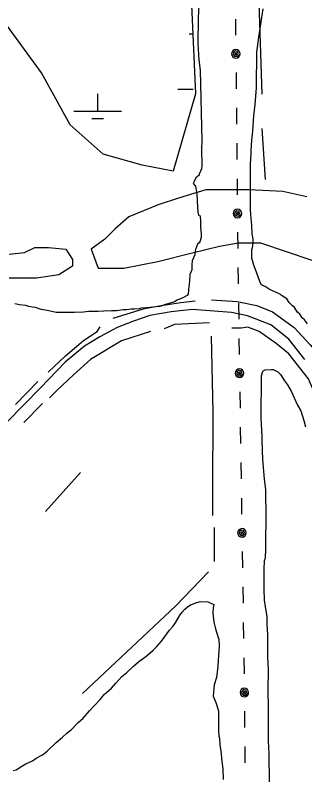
# Model space of a CAD drawing. Extents: x 3172297 to 3210190, y 958463 to 983887.
# Drawn here: x 3179346 to 3179951, y 979111 to 980700 of the extents above; entities that cross this region are included whole.
import ezdxf

# ---------------------------------------------------------------- set-up
doc = ezdxf.new("R2010")
doc.units = 0
for name, color, linetype in [('V-ROAD-CNTR', 7, 'Continuous'), ('V-SITE-VEGE', 7, 'Continuous'), ('V-TOPO-SHOR', 7, 'Continuous'), ('V-UTIL-LINE', 7, 'Continuous'), ('V-WETL-SWMP', 7, 'Continuous')]:
    doc.layers.add(name, color=color, linetype=linetype)

msp = doc.modelspace()

# ---------------------------------------------------------------- linework, layer by layer
at = {"layer": 'V-ROAD-CNTR'}
msp.add_lwpolyline([(3179951.4, 979979.6), (3179917.8, 980022.1), (3179880.3, 980051.8), (3179831.3, 980071), (3179798.5, 980077.9), (3179716.8, 980084), (3179672.2, 980079.1), (3179627.3, 980071.6), (3179593.7, 980060), (3179559.5, 980046.5), (3179523.2, 980027.2), (3179491.1, 980007.1), (3179450.5, 979973.9), (3179398.9, 979920.6), (3179261, 979779.9)], dxfattribs=at)
at = {"layer": 'V-SITE-VEGE'}
for p, q in [((3179730, 980720.9), (3179728.3, 980694.4)), ((3179858.8, 980676.5), (3179864.5, 980713.1)), ((3179728.3, 980694.4), (3179727.9, 980639.7)), ((3179855.5, 980653.8), (3179858.8, 980676.5)), ((3179727.9, 980639.7), (3179730, 980606.1)), ((3179851.4, 980622.6), (3179855.5, 980653.8)), ((3179851.3, 980602.3), (3179851.4, 980622.6)), ((3179730, 980606.1), (3179733, 980585)), ((3179850.3, 980570.3), (3179851.3, 980602.3)), ((3179733, 980585), (3179735.9, 980436.7)), ((3179850.2, 980547.7), (3179850.3, 980570.3)), ((3179847.6, 980512.6), (3179850.2, 980547.7)), ((3179845.1, 980489.2), (3179847.6, 980512.6)), ((3179842.5, 980457.2), (3179845.1, 980489.2)), ((3179840.9, 980438.4), (3179842.5, 980457.2)), ((3179735.9, 980436.7), (3179735.8, 980420.3)), ((3179839.1, 980415.8), (3179840.9, 980438.4)), ((3179735.8, 980420.3), (3179736.4, 980385.1)), ((3179839.1, 980409.6), (3179839.1, 980415.8)), ((3179838.2, 980388.5), (3179839.1, 980409.6)), ((3179736.4, 980385.1), (3179735.5, 980378.1)), ((3179837.6, 980294), (3179838.2, 980388.5)), ((3179735.5, 980378.1), (3179730.8, 980367.2)), ((3179723.7, 980359.4), (3179720.5, 980351.7)), ((3179730.8, 980364.9), (3179723.7, 980359.4)), ((3179730.8, 980367.2), (3179730.8, 980364.9)), ((3179720.5, 980351.7), (3179718.2, 980347.8)), ((3179718.2, 980347.8), (3179722.8, 980342.3)), ((3179722.8, 980342.3), (3179725.8, 980325.1)), ((3179725.8, 980325.1), (3179727.2, 980298.5)), ((3179727.2, 980298.5), (3179727.9, 980287.6)), ((3179838.3, 980282.3), (3179837.6, 980294)), ((3179727.9, 980287.6), (3179729.4, 980281.3)), ((3179729.4, 980281.3), (3179732.5, 980279.8)), ((3179732.5, 980279.8), (3179733.2, 980268)), ((3179839.7, 980268.2), (3179838.3, 980282.3)), ((3179733.2, 980268), (3179733.2, 980257.1)), ((3179733.2, 980257.1), (3179734.6, 980241.5)), ((3179840.5, 980259.7), (3179839.7, 980268.2)), ((3179841.1, 980242.5), (3179840.5, 980259.7)), ((3179734.6, 980241.5), (3179734.6, 980234.5)), ((3179843.4, 980231.5), (3179841.1, 980242.5)), ((3179732.2, 980225.9), (3179730.6, 980223.6)), ((3179734.6, 980234.5), (3179732.2, 980225.9)), ((3179842.5, 980216.7), (3179843.4, 980231.5)), ((3179722.7, 980209.6), (3179721.9, 980202.5)), ((3179727.5, 980220.5), (3179722.7, 980209.6)), ((3179730.6, 980223.6), (3179727.5, 980220.5)), ((3179840.9, 980208.9), (3179842.5, 980216.7)), ((3179721.9, 980198.6), (3179716.3, 980186.2)), ((3179721.9, 980202.5), (3179721.9, 980198.6)), ((3179840.8, 980191.7), (3179840.9, 980208.9)), ((3179715.5, 980177.6), (3179715.4, 980167.4)), ((3179716.3, 980186.2), (3179715.5, 980177.6)), ((3179844.6, 980176.9), (3179840.8, 980191.7)), ((3179715.4, 980167.4), (3179711.4, 980157.3)), ((3179850.7, 980162), (3179844.6, 980176.9)), ((3179858.4, 980140.9), (3179850.7, 980162)), ((3179711.4, 980157.3), (3179710.6, 980143.3)), ((3179708.9, 980132.4), (3179708.1, 980124.6)), ((3179710.6, 980143.3), (3179708.9, 980132.4)), ((3179860.7, 980135.4), (3179858.4, 980140.9)), ((3179863, 980134.6), (3179860.7, 980135.4)), ((3179868.5, 980132.2), (3179863, 980134.6)), ((3179872.4, 980129.1), (3179868.5, 980132.2)), ((3179708, 980116), (3179705.7, 980113.6)), ((3179708.1, 980124.6), (3179708, 980116)), ((3179877, 980126.7), (3179872.4, 980129.1)), ((3179884.1, 980123.5), (3179877, 980126.7)), ((3179893.4, 980118.8), (3179884.1, 980123.5)), ((3179900.4, 980115.6), (3179893.4, 980118.8)), ((3179902.7, 980113.2), (3179900.4, 980115.6)), ((3179679, 980100.5), (3179670.4, 980097.5)), ((3179684.5, 980103.6), (3179679, 980100.5)), ((3179696.3, 980108.2), (3179684.5, 980103.6)), ((3179705.7, 980113.6), (3179696.3, 980108.2)), ((3179913.6, 980106.1), (3179902.7, 980113.2)), ((3179919, 980099.1), (3179913.6, 980106.1)), ((3179920.6, 980096.7), (3179919, 980099.1)), ((3179355, 980094.1), (3179345.6, 980095.7)), ((3179368.3, 980092.4), (3179355, 980094.1)), ((3179374.5, 980090.1), (3179368.3, 980092.4)), ((3179382.3, 980089.2), (3179374.5, 980090.1)), ((3179388.5, 980088.4), (3179382.3, 980089.2)), ((3179400.2, 980084.4), (3179388.5, 980088.4)), ((3179405.7, 980083.6), (3179400.2, 980084.4)), ((3179416.6, 980081.2), (3179405.7, 980083.6)), ((3179572, 980083.3), (3179557.9, 980081)), ((3179579.8, 980083.2), (3179572, 980083.3)), ((3179588.4, 980084.7), (3179579.8, 980083.2)), ((3179595.4, 980084.7), (3179588.4, 980084.7)), ((3179605.6, 980085.4), (3179595.4, 980084.7)), ((3179608.7, 980087), (3179605.6, 980085.4)), ((3179620.4, 980087.7), (3179608.7, 980087)), ((3179640.7, 980089.9), (3179620.4, 980087.7)), ((3179648.5, 980090.6), (3179640.7, 980089.9)), ((3179662.6, 980095.2), (3179648.5, 980090.6)), ((3179670.4, 980097.5), (3179662.6, 980095.2)), ((3179926, 980092), (3179920.6, 980096.7)), ((3179929.9, 980088.1), (3179926, 980092)), ((3179936.1, 980078.7), (3179929.9, 980088.1)), ((3179432.2, 980078), (3179416.6, 980081.2)), ((3179470.4, 980077.7), (3179432.2, 980078)), ((3179489.2, 980078.4), (3179470.4, 980077.7)), ((3179500.1, 980079.9), (3179489.2, 980078.4)), ((3179518.9, 980079.7), (3179500.1, 980079.9)), ((3179531.4, 980080.4), (3179518.9, 980079.7)), ((3179547.7, 980081.1), (3179531.4, 980080.4)), ((3179557.9, 980081), (3179547.7, 980081.1)), ((3179940.7, 980074.7), (3179936.1, 980078.7)), ((3179946.1, 980066.9), (3179940.7, 980074.7)), ((3179950.8, 980062.2), (3179946.1, 980066.9)), ((3179957, 980054.3), (3179950.8, 980062.2)), ((3179705.3, 979461.7), (3179712.3, 979466.4)), ((3179712.3, 979466.4), (3179717, 979467.9)), ((3179717, 979467.9), (3179721.7, 979470.2)), ((3179721.7, 979470.2), (3179732.7, 979473.3)), ((3179732.7, 979473.3), (3179749.1, 979472.4)), ((3179749.1, 979472.4), (3179761.5, 979466.8)), ((3179761.5, 979466.8), (3179759.9, 979459.8)), ((3179689.5, 979443.1), (3179695, 979450.9)), ((3179695, 979450.9), (3179700.6, 979457.1)), ((3179700.6, 979457.1), (3179705.3, 979461.7)), ((3179759.9, 979459.8), (3179759.1, 979448.9)), ((3179759.1, 979448.9), (3179761.3, 979430.1)), ((3179681.6, 979429.9), (3179689.5, 979443.1)), ((3179669, 979413.6), (3179676.1, 979422.1)), ((3179676.1, 979422.1), (3179681.6, 979429.9)), ((3179761.3, 979430.1), (3179765.1, 979416)), ((3179765.1, 979416), (3179770.4, 979398.1)), ((3179651.7, 979390.3), (3179669, 979413.6)), ((3179642.3, 979379.4), (3179651.7, 979390.3)), ((3179770.4, 979398.1), (3179772, 979394.9)), ((3179772, 979394.9), (3179772.7, 979380.9)), ((3179623.4, 979361.6), (3179634.4, 979371.6)), ((3179634.4, 979371.6), (3179642.3, 979379.4)), ((3179771.8, 979369.2), (3179770.1, 979350.4)), ((3179772.7, 979380.9), (3179771.8, 979369.2)), ((3179604.6, 979347.6), (3179619.5, 979358.5)), ((3179619.5, 979358.5), (3179623.4, 979361.6)), ((3179579.4, 979325.1), (3179593.6, 979338.3)), ((3179593.6, 979338.3), (3179604.6, 979347.6)), ((3179770, 979337.2), (3179766.8, 979314.5)), ((3179770.1, 979350.4), (3179770, 979337.2)), ((3179569.2, 979316.6), (3179579.4, 979325.1)), ((3179556.7, 979302.7), (3179569.2, 979316.6)), ((3179766.8, 979314.5), (3179762, 979299)), ((3179532.3, 979278.6), (3179547.2, 979291.8)), ((3179547.2, 979291.8), (3179556.7, 979302.7)), ((3179762, 979299), (3179760.2, 979275.5)), ((3179523.6, 979268.5), (3179532.3, 979278.6)), ((3179760.2, 979275.5), (3179765.6, 979262.2)), ((3179510.3, 979254.6), (3179523.6, 979268.5)), ((3179765.6, 979262.2), (3179771, 979245)), ((3179488.2, 979229.7), (3179501.6, 979244.5)), ((3179501.6, 979244.5), (3179510.3, 979254.6)), ((3179771, 979245), (3179770.7, 979203.7)), ((3179478, 979220.4), (3179488.2, 979229.7)), ((3179463.9, 979205.7), (3179478, 979220.4)), ((3179445, 979189.4), (3179454.5, 979197.9)), ((3179454.5, 979197.9), (3179463.9, 979205.7)), ((3179770.7, 979203.7), (3179771.4, 979191.9)), ((3179412.8, 979160), (3179431.7, 979178.6)), ((3179431.7, 979178.6), (3179445, 979189.4)), ((3179771.4, 979191.9), (3179772.9, 979187.2)), ((3179772.9, 979187.2), (3179773.6, 979173.2)), ((3179773.6, 979173.2), (3179775.9, 979160.7)), ((3179775.9, 979160.7), (3179778.1, 979138.8)), ((3179382.3, 979139.9), (3179390.1, 979146)), ((3179390.1, 979146), (3179403.4, 979153)), ((3179403.4, 979153), (3179412.8, 979160)), ((3179348.6, 979121.3), (3179360.3, 979129.1)), ((3179360.3, 979129.1), (3179368.2, 979133.7)), ((3179368.2, 979133.7), (3179382.3, 979139.9)), ((3179778.1, 979138.8), (3179780.3, 979123.2)), ((3179342.3, 979119.8), (3179348.6, 979121.3)), ((3179780.3, 979123.2), (3179781, 979101.3))]:
    msp.add_line(p, q, dxfattribs=at)
for points in [[(3179870, 979690.2), (3179870.1, 979707.3), (3179867.1, 979729.2), (3179863.5, 979771.4), (3179862.8, 979788.6), (3179862.2, 979812.8), (3179862.2, 979819.8), (3179860.8, 979843.3), (3179860.1, 979857.3), (3179860.7, 979945.5), (3179863.1, 979953.3), (3179864.7, 979955.7), (3179868.6, 979958), (3179881.9, 979958.7), (3179885, 979958.6), (3179895.1, 979953.9), (3179900.5, 979948.4), (3179909, 979935.1), (3179915.2, 979926.4), (3179923, 979913.1), (3179936, 979884.1), (3179943, 979872.4), (3179949.1, 979852), (3179952.9, 979838.7)], [(3179877.7, 979095.2), (3179877.8, 979111.6), (3179877.2, 979138.1), (3179876.6, 979156.1), (3179875.2, 979181.1), (3179875.6, 979251.4), (3179875.1, 979286.5), (3179875.4, 979330.2), (3179874, 979356.8), (3179874.3, 979404.4), (3179872.9, 979426.3), (3179873, 979441.9), (3179869.2, 979462.2), (3179867, 979476.3), (3179866.4, 979499.7), (3179866.6, 979541.1), (3179867.5, 979559), (3179869.1, 979564.5), (3179870, 979582.4), (3179870.6, 979663.6), (3179870, 979690.2)]]:
    msp.add_lwpolyline(points, dxfattribs=at)
at = {"layer": 'V-TOPO-SHOR'}
for p, q in [((3179869, 980355.7), (3179862.2, 980462.8)), ((3179346.9, 979885.1), (3179393.5, 979933.2)), ((3179403.6, 979887.2), (3179364.3, 979848)), ((3179409.3, 979661.3), (3179482.7, 979743.3)), ((3179762.6, 979556.9), (3179762.8, 979628.3))]:
    msp.add_line(p, q, dxfattribs=at)
for points in [[(3179862.3, 980534.2), (3179852.4, 980834.2), (3179846.7, 981434.2), (3179864.8, 981541.3), (3179868.6, 981612.7), (3179858, 981659.1), (3179840.2, 981709.2), (3179826, 981741.3), (3179819, 981784.2), (3179805.2, 981962.8), (3179816.1, 982052), (3179816.2, 982102)], [(3179955.5, 980319.7), (3179905.6, 980330.6), (3179834.2, 980334.3), (3179744.9, 980334.5), (3179687.7, 980316.8), (3179644.8, 980302.7), (3179584, 980277.8), (3179555.4, 980252.9), (3179533.9, 980231.5), (3179505.3, 980210.2), (3179519.5, 980170.8), (3179573.1, 980170.7), (3179644.5, 980184.8), (3179716, 980202.5), (3179773.2, 980216.6), (3179812.5, 980223.7), (3179858.9, 980223.6), (3179965.9, 980187.6)], [(3179333.9, 980199.9), (3179366, 980203.4), (3179387.5, 980214), (3179416.1, 980213.9), (3179451.8, 980210.3), (3179466, 980188.8), (3179465.9, 980174.5), (3179437.3, 980156.8), (3179390.9, 980149.7), (3179333.8, 980149.9)], [(3179550.9, 980065.9), (3179616.2, 980086.2), (3179655.5, 980093.3), (3179692.1, 980098.5), (3179722.4, 980102)], [(3179756.4, 980104.6), (3179809.9, 980100.9), (3179851, 980092.8), (3179884, 980079.3), (3179929.4, 980046.2), (3179962.4, 980010.4), (3179988.2, 979980), (3180004.2, 979954), (3180015.7, 979926.3), (3180021, 979904.9), (3180034.3, 979861.1), (3180054.5, 979737), (3180066.9, 979694.1), (3180078.5, 979668.2), (3180087.3, 979632.4), (3180117.5, 979579.7), (3180180.7, 979505.4), (3180271.7, 979450.8), (3180312.7, 979432.8), (3180359.1, 979417.5), (3180537.4, 979316.2), (3180657.8, 979257.9), (3180697.9, 979235.4)], [(3179752.2, 980056), (3179679, 980052.6), (3179657.6, 980043.7)], [(3179415, 979952.8), (3179451.6, 979987.5), (3179489.2, 980019.6), (3179517.8, 980038.3), (3179524.1, 980048.1)], [(3179629, 980038.4), (3179568.2, 980018.9), (3179503.9, 979979.8), (3179468.1, 979947.8), (3179434.1, 979915.7), (3179418, 979899.7)], [(3180029.7, 979621.4), (3180005, 979746.5), (3179996.3, 979814.3), (3179983.9, 979880.4), (3179959.1, 979939.4), (3179918.1, 979991.3), (3179891.4, 980012.8), (3179855.7, 980037.9), (3179832.6, 980046.9), (3179818.3, 980045.1), (3179798.6, 980045.2)], [(3179759.3, 979653.3), (3179759.4, 979706.9), (3179759.8, 979869.4), (3179756.6, 980028.3)], [(3179487, 979280.8), (3179682, 979464.3), (3179750.1, 979535.5)]]:
    msp.add_lwpolyline(points, dxfattribs=at)
at = {"layer": 'V-UTIL-LINE'}
for points in [[(3179806.6, 980691.7), (3179806.9, 980657.7)], [(3179807.3, 980618.7), (3179809.7, 980620.3), (3179807.5, 980621.1), (3179805.3, 980619.5), (3179805.6, 980616.6), (3179809, 980616.4), (3179812.4, 980619.7), (3179810.6, 980623.6), (3179805.9, 980624.8), (3179802.5, 980621.7), (3179801.6, 980617.3), (3179804.7, 980613.7), (3179810.2, 980613.4), (3179816.3, 980618.8), (3179815.6, 980622.2), (3179813.6, 980625.1), (3179810.7, 980627), (3179807.2, 980627.7), (3179803.8, 980627), (3179800.9, 980625), (3179799, 980622), (3179798.3, 980618.6), (3179799, 980615.2), (3179801, 980612.3), (3179804, 980610.3), (3179807.4, 980609.7), (3179810.8, 980610.4), (3179813.7, 980612.4), (3179815.7, 980615.3), (3179816.3, 980618.8)], [(3179807.7, 980579.7), (3179808, 980545.7)], [(3179808.4, 980505.7), (3179808.7, 980471.7)], [(3179809.1, 980431.7), (3179809.5, 980397.7)], [(3179809.8, 980357.7), (3179810.2, 980323.7)], [(3179810.6, 980284.7), (3179812.9, 980286.4), (3179810.7, 980287.1), (3179808.5, 980285.5), (3179808.9, 980282.6), (3179812.3, 980282.5), (3179815.6, 980285.7), (3179813.8, 980289.6), (3179809.1, 980290.8), (3179805.7, 980287.7), (3179804.8, 980283.4), (3179807.9, 980279.7), (3179813.4, 980279.4), (3179819.6, 980284.8), (3179818.8, 980288.2), (3179816.9, 980291.1), (3179813.9, 980293), (3179810.5, 980293.7), (3179807, 980293), (3179804.1, 980291), (3179802.2, 980288.1), (3179801.6, 980284.6), (3179802.3, 980281.2), (3179804.2, 980278.3), (3179807.2, 980276.3), (3179810.6, 980275.7), (3179814.1, 980276.4), (3179817, 980278.4), (3179818.9, 980281.3), (3179819.6, 980284.8)], [(3179810.9, 980245.7), (3179811.3, 980211.7)], [(3179811.6, 980171.7), (3179811.9, 980146.5), (3179812, 980137.7)], [(3179812.6, 980097.7), (3179813.2, 980063.7)], [(3179813.8, 980023.7), (3179814.3, 979989.7)], [(3179814.9, 979950.7), (3179817.2, 979952.4), (3179815, 979953.2), (3179812.9, 979951.5), (3179813.2, 979948.6), (3179816.6, 979948.5), (3179820, 979951.8), (3179818.1, 979955.6), (3179813.4, 979956.9), (3179810.1, 979953.7), (3179809.2, 979949.4), (3179812.3, 979945.7), (3179817.8, 979945.5), (3179823.9, 979950.9), (3179823.2, 979954.3), (3179821.2, 979957.2), (3179818.2, 979959.1), (3179814.8, 979959.7), (3179811.3, 979959), (3179808.4, 979957), (3179806.5, 979954), (3179805.9, 979950.6), (3179806.6, 979947.2), (3179808.6, 979944.3), (3179811.6, 979942.4), (3179815, 979941.7), (3179818.5, 979942.5), (3179821.4, 979944.5), (3179823.3, 979947.4), (3179823.9, 979950.9)], [(3179815.5, 979911.7), (3179816, 979877.7)], [(3179816.6, 979837.7), (3179817.2, 979803.7)], [(3179817.8, 979763.8), (3179818.3, 979729.8)], [(3179818.9, 979689.8), (3179819.4, 979655.8)], [(3179820, 979616.8), (3179822.4, 979618.4), (3179820.2, 979619.2), (3179818, 979617.6), (3179818.3, 979614.7), (3179821.7, 979614.5), (3179825.1, 979617.8), (3179823.3, 979621.7), (3179818.5, 979622.9), (3179815.2, 979619.8), (3179814.3, 979615.4), (3179817.4, 979611.7), (3179822.9, 979611.5), (3179829, 979616.9), (3179828.3, 979620.3), (3179826.3, 979623.2), (3179823.3, 979625.1), (3179819.9, 979625.8), (3179816.5, 979625), (3179813.6, 979623), (3179811.7, 979620.1), (3179811, 979616.6), (3179811.8, 979613.2), (3179813.8, 979610.3), (3179816.7, 979608.4), (3179820.2, 979607.8), (3179823.6, 979608.5), (3179826.5, 979610.5), (3179828.4, 979613.4), (3179829, 979616.9)], [(3179820.6, 979577.8), (3179821.1, 979543.8)], [(3179821.8, 979503.8), (3179822.3, 979469.8)], [(3179822.9, 979429.8), (3179823.4, 979395.8)], [(3179824, 979355.8), (3179824.6, 979321.8)], [(3179825, 979282.8), (3179827.4, 979284.5), (3179825.2, 979285.2), (3179823, 979283.6), (3179823.3, 979280.7), (3179826.7, 979280.6), (3179830.1, 979283.8), (3179828.3, 979287.7), (3179823.6, 979289), (3179820.2, 979285.9), (3179819.3, 979281.5), (3179822.4, 979277.8), (3179827.9, 979277.5), (3179834, 979282.9), (3179833.3, 979286.3), (3179831.3, 979289.2), (3179828.4, 979291.1), (3179824.9, 979291.8), (3179821.5, 979291.1), (3179818.6, 979289.1), (3179816.7, 979286.2), (3179816, 979282.7), (3179816.7, 979279.3), (3179818.7, 979276.4), (3179821.6, 979274.5), (3179825.1, 979273.8), (3179828.5, 979274.5), (3179831.4, 979276.5), (3179833.4, 979279.4), (3179834, 979282.9)], [(3179825.3, 979243.8), (3179825.6, 979209.8)], [(3179826, 979169.8), (3179826.2, 979135.8)]]:
    msp.add_lwpolyline(points, dxfattribs=at)
at = {"layer": 'V-WETL-SWMP'}
for p, q in [((3179709.5, 980826.1), (3179723, 980535.2)), ((3179400.9, 980579.3), (3179324.4, 980684.2)), ((3179709.5, 980660.4), (3179717.2, 980660.4)), ((3179461.1, 980470.5), (3179400.9, 980579.3)), ((3179685.8, 980545.1), (3179717.8, 980545)), ((3179518.6, 980499.1), (3179518.7, 980535.1)), ((3179723, 980535.2), (3179676.6, 980373.3)), ((3179468.6, 980499.2), (3179568.6, 980499)), ((3179506.5, 980483.7), (3179530.5, 980483.7)), ((3179530.1, 980409.2), (3179461.1, 980470.5)), ((3179611.9, 980386.1), (3179530.1, 980409.2)), ((3179676.6, 980373.3), (3179611.9, 980386.1))]:
    msp.add_line(p, q, dxfattribs=at)

doc.saveas('drawing.dxf')
